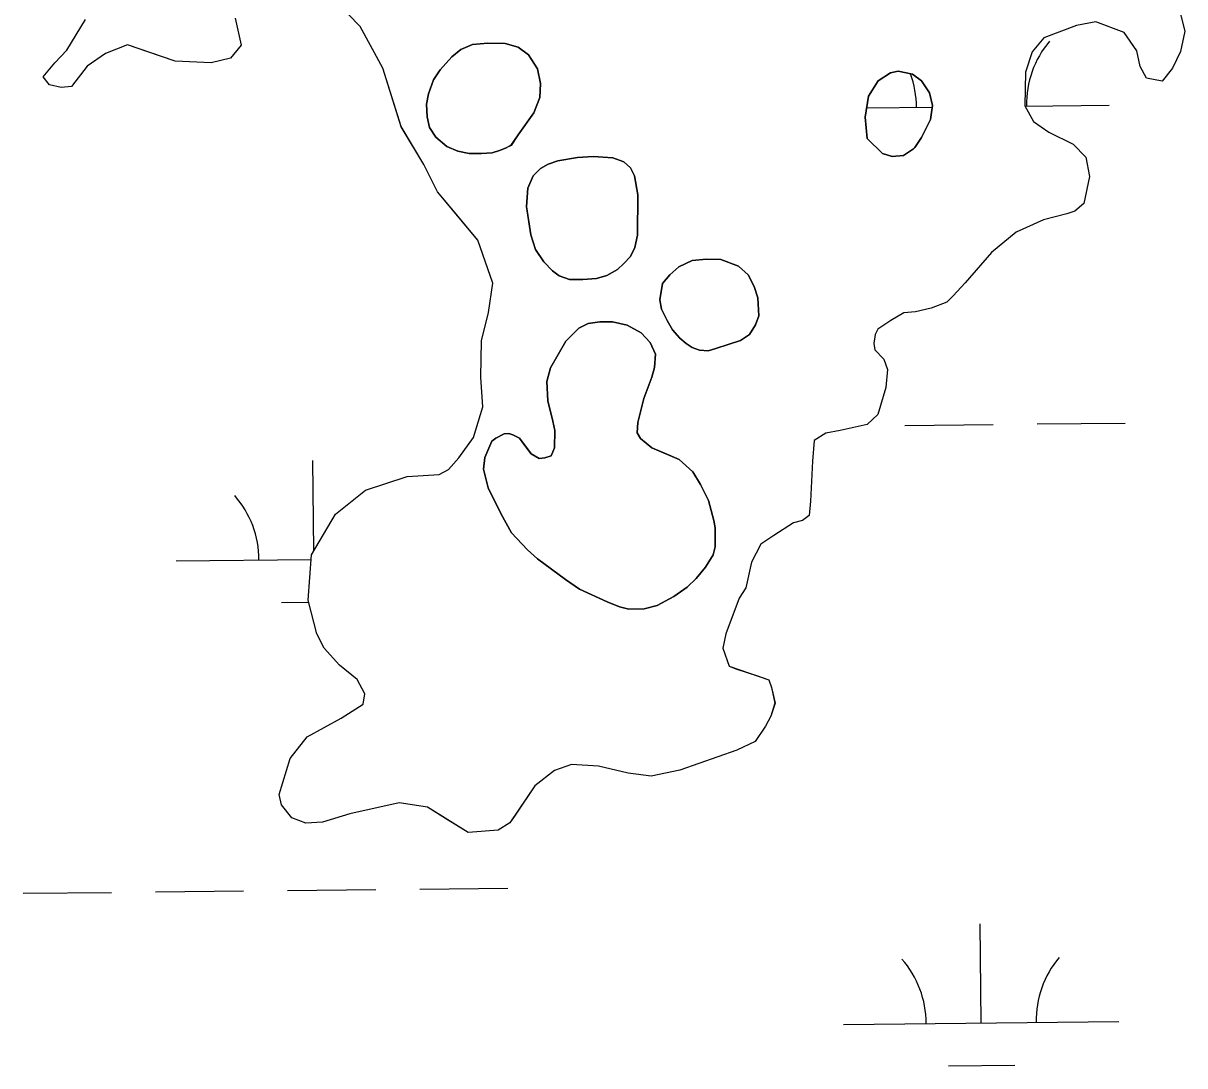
# Model space of a CAD drawing. Extents: x 3734862 to 3772949, y 391520 to 417239.
# Drawn here: x 3747387.4 to 3747809.2, y 411232.7 to 411611.3 of the extents above; entities that cross this region are included whole.
import ezdxf

# ---------------------------------------------------------------- set-up
doc = ezdxf.new("R2010")
doc.units = 0
doc.layers.add('V-TOPO-SHOR', color=7, linetype='Continuous')
doc.layers.add('V-WETL-SWMP', color=7, linetype='Continuous')

msp = doc.modelspace()

# ---------------------------------------------------------------- linework, layer by layer
at = {"layer": 'V-TOPO-SHOR'}
for points in [[(3747496.16, 411321.14), (3747490.06, 411320.78), (3747484.94, 411322.73), (3747481.27, 411327.48), (3747480.39, 411331.24), (3747484.35, 411344.3), (3747490.57, 411352.16), (3747502.87, 411358.99), (3747510.92, 411364.02), (3747511.45, 411367.76), (3747508.72, 411372.95), (3747502.24, 411378.22), (3747496.72, 411384.4), (3747494, 411389.6), (3747490.91, 411401.83), (3747492.12, 411418.21), (3747500.79, 411433.07), (3747511.71, 411441.79), (3747526.79, 411446.7), (3747538.52, 411447.44), (3747541.83, 411449.27), (3747545.65, 411453.42), (3747550.92, 411460.83), (3747554.38, 411472.02), (3747553.62, 411482.81), (3747553.84, 411495.93), (3747556.35, 411506.2), (3747557.93, 411516.95), (3747552.56, 411532.5), (3747544.29, 411542.48), (3747537.85, 411550.08), (3747532.86, 411560), (3747524.65, 411573.72), (3747517.96, 411594.92), (3747509.78, 411610.05), (3747501.02, 411619.1)], [(3747806.54, 411618.8), (3747809.19, 411608.44), (3747807.66, 411600.97), (3747804.75, 411594.93), (3747800.92, 411590.3), (3747795.32, 411591.33), (3747793.04, 411595.59), (3747791.73, 411601.23), (3747787.15, 411607.87), (3747776.91, 411611.78), (3747769.85, 411610.49), (3747758.07, 411606), (3747753.77, 411600.91), (3747751.3, 411593.46), (3747751.1, 411581.28), (3747754.29, 411575.6), (3747759.85, 411571.76), (3747768.68, 411567.4), (3747773.29, 411562.64), (3747774.58, 411555.59), (3747772.55, 411545.78), (3747769.22, 411543.02), (3747766.4, 411542.13), (3747757.93, 411539.93), (3747748.01, 411535.4), (3747738.99, 411528.05), (3747729.44, 411516.96), (3747725.14, 411512.35), (3747722.76, 411510.04), (3747717.1, 411507.79), (3747711.46, 411506.48), (3747707.23, 411506.08), (3747702.5, 411503.35), (3747697.77, 411500.14), (3747696.8, 411498.28), (3747696.28, 411495.01), (3747696.71, 411492.66), (3747699.93, 411489.33), (3747701.28, 411485.56), (3747700.7, 411479.01), (3747697.73, 411469.22), (3747693.92, 411465.53), (3747684.04, 411463.35), (3747678.88, 411462.49), (3747674.61, 411459.75), (3747674.02, 411452.26), (3747673.32, 411437.75), (3747672.76, 411432.6), (3747670.39, 411430.77), (3747667.1, 411429.88), (3747659.99, 411425.31), (3747655.26, 411422.11), (3747651.87, 411415.6), (3747649.84, 411406.27), (3747647.44, 411402.56), (3747642.54, 411389.52), (3747641.52, 411384.38), (3747643.75, 411377.78), (3747646.55, 411376.8), (3747654.01, 411374.33), (3747658.2, 411372.86), (3747659.09, 411370.03), (3747660.4, 411364.39), (3747658.92, 411359.73), (3747656.99, 411356.01), (3747653.15, 411350.45), (3747646.54, 411347.28), (3747625.8, 411340.12), (3747615.46, 411337.94), (3747607.04, 411339.02), (3747596.3, 411341.54), (3747586.47, 411342.17), (3747580.34, 411339.92), (3747573.23, 411334.41), (3747566.02, 411323.75), (3747564.1, 411320.97), (3747559.84, 411318.23), (3747549.05, 411317.47), (3747541.16, 411322.29), (3747534.2, 411326.62), (3747523.92, 411328.19), (3747506.05, 411324.26), (3747496.16, 411321.14)], [(3747464.37, 411613.13), (3747466.56, 411603.26), (3747462.73, 411598.63), (3747455.67, 411596.88), (3747442.56, 411597.56), (3747432.31, 411601), (3747425.32, 411603.46), (3747417.3, 411600.31), (3747410.67, 411595.73), (3747404.92, 411588.33), (3747401.17, 411587.92), (3747396.97, 411588.93), (3747394.67, 411591.78), (3747398.97, 411596.86), (3747403.26, 411601.48), (3747410, 411612.62)], [(3747567.14, 411570.75), (3747572.83, 411578.75), (3747575.06, 411584.37), (3747575.24, 411589.44), (3747574.16, 411594.72), (3747570.93, 411599.84), (3747567.17, 411602.54), (3747562.42, 411603.98), (3747556.08, 411604.08), (3747550.62, 411603.59), (3747546.39, 411601.71), (3747543.04, 411599.13), (3747538.86, 411594.32), (3747536.46, 411590.75), (3747534.63, 411585.62), (3747533.88, 411581.92), (3747534.1, 411577.24), (3747534.91, 411573.42), (3747537.2, 411569.88), (3747541.23, 411566.5), (3747545.3, 411564.77), (3747549.38, 411563.93), (3747553.87, 411563.95), (3747557.67, 411564.28), (3747560.42, 411565.11), (3747562.58, 411565.96), (3747564.45, 411567), (3747564.54, 411566.9), (3747567.14, 411570.75)], [(3747713.65, 411569.83), (3747716.87, 411576.31), (3747717.54, 411581.46), (3747716.54, 411585.96), (3747713.6, 411590.4), (3747710.32, 411592.79), (3747705.17, 411593.85), (3747702.33, 411593.22), (3747697.9, 411590.36), (3747694.3, 411584.77), (3747693.1, 411577.18), (3747693.85, 411569.37), (3747699.42, 411563.92), (3747702.91, 411562.89), (3747707.01, 411563.21), (3747710.66, 411565.68), (3747711.15, 411566.16), (3747713.65, 411569.83)], [(3747610.51, 411534.27), (3747610.65, 411548.99), (3747609.4, 411555.83), (3747607.89, 411558.78), (3747605.49, 411560.97), (3747601.51, 411562.4), (3747594.41, 411562.9), (3747588.65, 411562.51), (3747581.51, 411561.36), (3747578.08, 411560.15), (3747575.23, 411558.53), (3747572.55, 411555.85), (3747570.63, 411551.4), (3747570.22, 411544.67), (3747571.81, 411534.42), (3747573.48, 411529.12), (3747576.53, 411524.69), (3747579.59, 411521.42), (3747582, 411519.53), (3747585.78, 411518.29), (3747590.65, 411518.22), (3747595.63, 411518.62), (3747599.35, 411519.63), (3747603.19, 411521.81), (3747605.57, 411524.02), (3747607.95, 411526.61), (3747609.56, 411529.9), (3747610.51, 411534.27)], [(3747638.89, 411493.15), (3747647.91, 411496.13), (3747651.16, 411498.22), (3747653.36, 411501.79), (3747654.49, 411505.09), (3747654.11, 411511.62), (3747652.81, 411515.74), (3747650.64, 411519.87), (3747647.18, 411523.04), (3747640.69, 411525.49), (3747635.52, 411525.58), (3747630.35, 411525.08), (3747625.44, 411522.82), (3747622.17, 411519.94), (3747619.58, 411516.77), (3747618.61, 411510.84), (3747619.23, 411507.42), (3747621.22, 411503.29), (3747623.21, 411499.94), (3747625.79, 411496.88), (3747628.1, 411494.99), (3747630.32, 411493.59), (3747633.03, 411492.57), (3747633.13, 411492.57), (3747636.15, 411492.32), (3747638.89, 411493.15)], [(3747589.37, 411405.83), (3747599.43, 411401.18), (3747603.98, 411399.35), (3747607.28, 411398.52), (3747612.94, 411398.62), (3747617.64, 411399.81), (3747623.64, 411403.13), (3747628.47, 411406.56), (3747631.74, 411409.72), (3747635.22, 411413.76), (3747637.92, 411418.2), (3747638.65, 411421.21), (3747638.67, 411428.04), (3747638.22, 411430.77), (3747636.29, 411438.02), (3747633.37, 411443.82), (3747630.52, 411448.35), (3747625.62, 411452.82), (3747621.07, 411454.84), (3747615.65, 411457.17), (3747611.61, 411460.55), (3747610.37, 411462.52), (3747610.63, 411466.32), (3747612.82, 411475.06), (3747615.68, 411482.71), (3747616.71, 411486.3), (3747616.98, 411491.08), (3747615.1, 411495.3), (3747611.84, 411498.86), (3747606.72, 411501.67), (3747601.42, 411502.83), (3747596.84, 411502.91), (3747592.54, 411502.2), (3747589.2, 411500.59), (3747584.44, 411495.8), (3747578.92, 411486.14), (3747577.57, 411481.19), (3747577.94, 411474.17), (3747579.77, 411466.82), (3747580.5, 411463.4), (3747580.4, 411457.16), (3747579.18, 411454.26), (3747576.83, 411453.52), (3747574.77, 411453.26), (3747571.88, 411454.96), (3747569.59, 411457.92), (3747567.58, 411460.59), (3747565.26, 411461.89), (3747563.81, 411462.31), (3747562.05, 411462.14), (3747559.01, 411460.63), (3747557.62, 411459.48), (3747554.99, 411453.58), (3747554.53, 411449.39), (3747556.27, 411442.54), (3747560.8, 411433.3), (3747564.78, 411426.22), (3747570.53, 411420.08), (3747574.18, 411416.8), (3747584.39, 411409.33), (3747589.37, 411405.83)]]:
    msp.add_lwpolyline(points, dxfattribs=at)
at = {"layer": 'V-WETL-SWMP'}
for p, q in [((3747693.63, 411580.55), (3747717.46, 411580.81)), ((3747751.17, 411581.16), (3747781.76, 411581.48)), ((3747707.58, 411465.26), (3747739.58, 411465.6)), ((3747755.57, 411465.77), (3747787.57, 411466.11)), ((3747492.98, 411419.69), (3747492.64, 411452.56)), ((3747443.02, 411416.04), (3747492, 411416.55)), ((3747481.18, 411401.01), (3747491.1, 411401.11)), ((3747483.44, 411296.38), (3747515.44, 411296.72)), ((3747531.44, 411296.89), (3747563.44, 411297.23)), ((3747387.45, 411295.37), (3747419.44, 411295.71)), ((3747435.44, 411295.88), (3747467.44, 411296.22)), ((3747735.28, 411248.3), (3747734.9, 411284.3)), ((3747685.28, 411247.77), (3747785.28, 411248.83)), ((3747723.44, 411232.74), (3747747.44, 411233))]:
    msp.add_line(p, q, dxfattribs=at)
for points in [[(3747658.92, 411359.73), (3747656.99, 411356.01), (3747653.15, 411350.45), (3747646.54, 411347.28), (3747625.8, 411340.12), (3747615.46, 411337.94), (3747607.04, 411339.02), (3747596.3, 411341.54), (3747586.47, 411342.17), (3747580.34, 411339.92), (3747573.23, 411334.41), (3747564.1, 411320.97), (3747559.84, 411318.23), (3747549.05, 411317.47), (3747534.2, 411326.62), (3747523.92, 411328.19), (3747506.05, 411324.26), (3747496.16, 411321.15), (3747490.06, 411320.78), (3747484.94, 411322.73), (3747481.27, 411327.48), (3747480.39, 411331.24), (3747484.35, 411344.3), (3747490.57, 411352.16), (3747502.87, 411358.99), (3747510.92, 411364.02), (3747511.45, 411367.76), (3747508.72, 411372.96), (3747502.24, 411378.22), (3747496.72, 411384.4), (3747494, 411389.6), (3747490.91, 411401.83), (3747492.12, 411418.21), (3747500.8, 411433.07), (3747511.72, 411441.79), (3747526.79, 411446.7), (3747538.52, 411447.45), (3747541.83, 411449.27), (3747545.65, 411453.42), (3747550.92, 411460.83), (3747554.38, 411472.02), (3747553.62, 411482.81), (3747553.84, 411495.93), (3747556.35, 411506.2), (3747557.93, 411516.95), (3747552.56, 411532.5), (3747537.85, 411550.08), (3747532.86, 411560), (3747524.65, 411573.73), (3747517.96, 411594.92), (3747509.78, 411610.05), (3747501.02, 411619.1)], [(3747806.54, 411618.8), (3747809.19, 411608.44), (3747807.66, 411600.97), (3747804.75, 411594.93), (3747800.92, 411590.3), (3747795.32, 411591.33), (3747793.04, 411595.59), (3747791.73, 411601.23), (3747787.15, 411607.87), (3747776.91, 411611.78), (3747769.86, 411610.49), (3747758.07, 411606), (3747753.77, 411600.91), (3747751.3, 411593.46), (3747751.1, 411581.28), (3747754.29, 411575.6), (3747759.85, 411571.76), (3747768.68, 411567.4), (3747773.29, 411562.64), (3747774.58, 411555.59), (3747772.55, 411545.78), (3747769.22, 411543.02), (3747766.4, 411542.13), (3747757.93, 411539.93), (3747748.01, 411535.4), (3747738.99, 411528.05), (3747729.44, 411516.96), (3747725.14, 411512.35), (3747722.76, 411510.04), (3747717.1, 411507.79), (3747711.46, 411506.48), (3747707.23, 411506.08), (3747702.5, 411503.34), (3747697.77, 411500.14), (3747696.8, 411498.28), (3747696.28, 411495.01), (3747696.71, 411492.66), (3747699.93, 411489.33), (3747701.28, 411485.56), (3747700.7, 411479.01), (3747697.73, 411469.21), (3747693.92, 411465.53), (3747684.04, 411463.35), (3747678.88, 411462.49), (3747674.61, 411459.75), (3747674.02, 411452.26), (3747673.32, 411437.75), (3747672.76, 411432.6), (3747670.39, 411430.77), (3747667.1, 411429.88), (3747659.99, 411425.31), (3747655.25, 411422.11), (3747651.87, 411415.6), (3747649.84, 411406.27), (3747647.44, 411402.56), (3747642.54, 411389.52), (3747641.52, 411384.38), (3747643.75, 411377.78), (3747658.2, 411372.86), (3747659.09, 411370.03), (3747660.41, 411364.39), (3747658.92, 411359.73)], [(3747464.37, 411613.13), (3747466.55, 411603.26), (3747462.73, 411598.63), (3747455.67, 411596.87), (3747442.56, 411597.56), (3747425.32, 411603.46), (3747417.3, 411600.31), (3747410.67, 411595.73), (3747404.92, 411588.33), (3747401.17, 411587.92), (3747396.97, 411588.93), (3747394.67, 411591.78), (3747398.97, 411596.86), (3747403.26, 411601.48), (3747410.01, 411612.61)]]:
    msp.add_lwpolyline(points, dxfattribs=at)
for points in [[(3747567.14, 411570.76), (3747564.56, 411566.92), (3747562.58, 411565.96), (3747560.42, 411565.11), (3747557.68, 411564.28), (3747553.87, 411563.95), (3747549.38, 411563.93), (3747545.3, 411564.78), (3747541.23, 411566.5), (3747537.2, 411569.88), (3747534.91, 411573.43), (3747534.1, 411577.24), (3747533.88, 411581.92), (3747534.63, 411585.62), (3747536.46, 411590.75), (3747538.86, 411594.32), (3747543.04, 411599.13), (3747546.39, 411601.71), (3747550.62, 411603.59), (3747556.08, 411604.08), (3747562.42, 411603.98), (3747567.17, 411602.54), (3747570.93, 411599.84), (3747574.16, 411594.72), (3747575.24, 411589.44), (3747575.06, 411584.37), (3747572.83, 411578.75)], [(3747713.65, 411569.83), (3747711.15, 411566.16), (3747710.66, 411565.68), (3747707.01, 411563.21), (3747702.91, 411562.89), (3747699.42, 411563.92), (3747693.85, 411569.37), (3747693.1, 411577.18), (3747694.3, 411584.77), (3747697.9, 411590.36), (3747702.33, 411593.21), (3747705.17, 411593.85), (3747710.32, 411592.79), (3747713.59, 411590.4), (3747716.54, 411585.96), (3747717.54, 411581.46), (3747716.87, 411576.31)], [(3747610.51, 411534.27), (3747609.56, 411529.9), (3747607.95, 411526.61), (3747605.57, 411524.02), (3747603.19, 411521.81), (3747599.35, 411519.63), (3747595.63, 411518.62), (3747590.65, 411518.22), (3747585.78, 411518.29), (3747582, 411519.53), (3747579.59, 411521.42), (3747576.53, 411524.69), (3747573.48, 411529.12), (3747571.81, 411534.41), (3747570.22, 411544.68), (3747570.62, 411551.4), (3747572.55, 411555.85), (3747575.23, 411558.54), (3747578.08, 411560.15), (3747581.51, 411561.36), (3747588.65, 411562.51), (3747594.41, 411562.9), (3747601.51, 411562.4), (3747605.49, 411560.97), (3747607.89, 411558.78), (3747609.4, 411555.83), (3747610.65, 411548.99)], [(3747636.15, 411492.32), (3747633.03, 411492.57), (3747630.32, 411493.59), (3747628.1, 411494.99), (3747625.79, 411496.88), (3747623.21, 411499.94), (3747621.22, 411503.29), (3747619.24, 411507.42), (3747618.61, 411510.84), (3747619.58, 411516.77), (3747622.17, 411519.94), (3747625.43, 411522.82), (3747630.35, 411525.08), (3747635.52, 411525.58), (3747640.69, 411525.49), (3747647.18, 411523.04), (3747650.64, 411519.87), (3747652.81, 411515.74), (3747654.11, 411511.62), (3747654.49, 411505.09), (3747653.36, 411501.79), (3747651.16, 411498.22), (3747647.91, 411496.13), (3747638.89, 411493.15)], [(3747599.43, 411401.18), (3747589.37, 411405.83), (3747584.39, 411409.33), (3747574.18, 411416.8), (3747570.53, 411420.08), (3747564.78, 411426.22), (3747560.8, 411433.3), (3747556.27, 411442.54), (3747554.53, 411449.39), (3747554.99, 411453.58), (3747557.62, 411459.48), (3747559, 411460.63), (3747562.05, 411462.14), (3747563.81, 411462.31), (3747565.27, 411461.89), (3747567.58, 411460.59), (3747571.88, 411454.96), (3747574.78, 411453.26), (3747576.83, 411453.52), (3747579.18, 411454.26), (3747580.4, 411457.16), (3747580.5, 411463.4), (3747579.77, 411466.82), (3747577.94, 411474.16), (3747577.57, 411481.19), (3747578.92, 411486.14), (3747584.44, 411495.8), (3747589.2, 411500.59), (3747592.54, 411502.2), (3747596.84, 411502.91), (3747601.42, 411502.83), (3747606.72, 411501.67), (3747611.84, 411498.86), (3747615.1, 411495.3), (3747616.98, 411491.08), (3747616.71, 411486.3), (3747615.68, 411482.71), (3747612.82, 411475.06), (3747610.63, 411466.32), (3747610.37, 411462.52), (3747611.61, 411460.55), (3747615.65, 411457.17), (3747625.62, 411452.82), (3747630.52, 411448.35), (3747633.37, 411443.82), (3747636.29, 411438.02), (3747638.22, 411430.77), (3747638.67, 411428.04), (3747638.65, 411421.21), (3747637.92, 411418.2), (3747635.22, 411413.76), (3747631.74, 411409.72), (3747628.47, 411406.56), (3747623.64, 411403.13), (3747617.64, 411399.82), (3747612.94, 411398.62), (3747607.28, 411398.52), (3747603.98, 411399.36)]]:
    msp.add_lwpolyline(points, close=True, dxfattribs=at)
for centre, start, end in [((3747787, 411582.01), 139.8334, 181.377), ((3747676.51, 411580.85), 359.8334, 20.0542), ((3747437.77, 411416.45), 359.8334, 41.377), ((3747680.03, 411248.19), 359.8334, 41.377), ((3747790.51, 411249.36), 139.8334, 181.377)]:
    msp.add_arc(centre, 35.25, start, end, dxfattribs=at)

doc.saveas('drawing.dxf')
